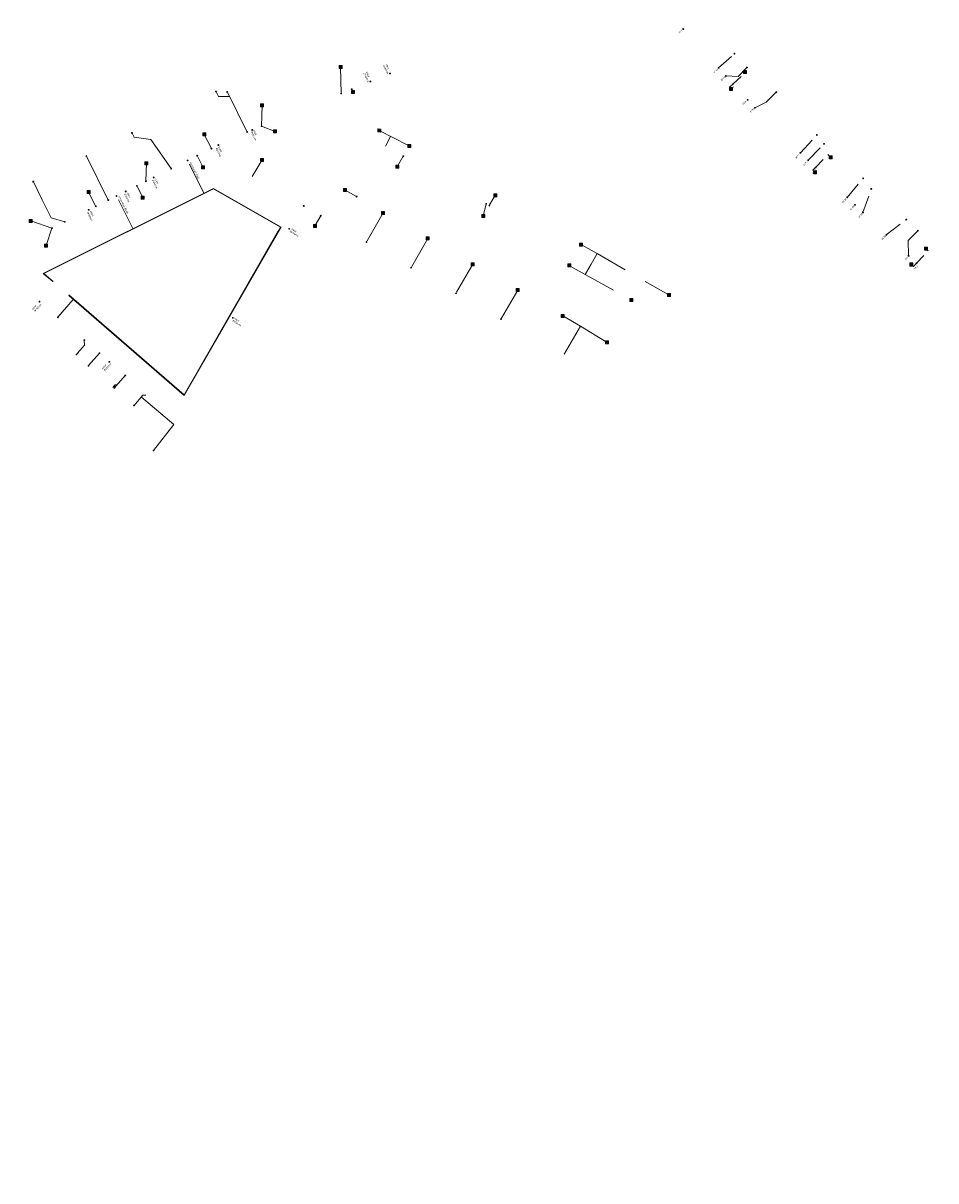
# Model space of a CAD drawing. Header units: inches. Extents: x 0 to 191500, y 0 to 342750.
# Tile 366 of 547: x 184636 to 184848, y 337920 to 338188. Entities that reach past the tile are written whole.
import ezdxf

# ---------------------------------------------------------------- set-up
doc = ezdxf.new("R2010")
doc.units = ezdxf.units.IN
doc.header["$MEASUREMENT"] = 0
doc.linetypes.add('RI-GWA_HUISAANSLUITING', pattern=[23, 4, -1.8, 2.6, -1.8, 4.6, -1.8, 4.6, -1.8])
doc.linetypes.add('RI-HWA_KOLKAANSLUITING', pattern=[4.3, 2.5, -1.8])
doc.layers.get('0').update_dxf_attribs({"lineweight": 20})
for name, color, linetype, lineweight in [('ECW', 150, 'Continuous', 20), ('N-WE-RI-GWA-MAATVOERING-T25', 30, 'RI-GWA_HUISAANSLUITING', 20), ('N-WE-RI-GWA_HUISAANSLUITING', 30, 'RI-GWA_HUISAANSLUITING', 20), ('N-WE-RI-GWA_HUISAANSLUITING_PP_160-G', 30, 'RI-GWA_HUISAANSLUITING', 20), ('N-WE-RI-GWA_RIOOLPUT_ONTSTOPPINGSPUT-G', 30, 'Continuous', 20), ('N-WE-RI-HWA_GOOT_LIJNGOOT-G', 220, 'Continuous', 20), ('N-WE-RI-HWA_KOLK-S', 150, 'Continuous', 20), ('N-WE-RI-HWA_KOLKAANSLUITING', 150, 'RI-HWA_KOLKAANSLUITING', 20), ('N-WE-RI-HWA_KOLKAANSLUITING_PP_160-G', 150, 'RI-HWA_KOLKAANSLUITING', 20), ('N-WE-RI-INLAAT', 7, 'Continuous', 20), ('N-WE-RI-VWA_RIOOLPUT_ONTSTOPPINGSPUT-G', 30, 'Continuous', 20), ('Tekst algemeen', 7, 'Continuous', 20)]:
    doc.layers.add(name, color=color, linetype=linetype, lineweight=lineweight)
picture_1 = doc.add_image_def('image1.ecw', size_in_pixel=(220000, 285000))

# ---------------------------------------------------------------- blocks, each defined once
blk = doc.blocks.new('A$C2C270354')
h = blk.add_hatch(color=256)
h.dxf.hatch_style = 1
edge = h.paths.add_edge_path()
edge.add_arc((0, 0), 0.1, 0, 360)
blk.add_circle((0, 0), 0.1)

msp = doc.modelspace()

# ---------------------------------------------------------------- linework, layer by layer
at = {"layer": 'N-WE-RI-GWA_HUISAANSLUITING'}
for p, q in [((184797.61926, 338178.09148), (184801.27233, 338181.40509)), ((184797.61926, 338178.09148), (184801.27233, 338181.40509)), ((184804.19508, 338178.18966), (184802.11415, 338176.10873)), ((184804.19508, 338178.18966), (184802.11415, 338176.10873)), ((184799.30137, 338176.24202), (184802.11415, 338176.10873)), ((184799.30137, 338176.24202), (184802.11415, 338176.10873)), ((184810.99348, 338172.44755), (184808.66003, 338170.11409)), ((184810.99348, 338172.44755), (184808.66003, 338170.11409)), ((184806.02982, 338168.84419), (184808.66003, 338170.11409)), ((184806.02982, 338168.84419), (184808.66003, 338170.11409)), ((184816.58372, 338158.38871), (184820.41781, 338162.5485)), ((184816.58372, 338158.38871), (184820.41781, 338162.5485)), ((184818.39384, 338156.66433), (184822.08352, 338160.47125)), ((184818.39384, 338156.66433), (184822.08352, 338160.47125)), ((184827.44444, 338148.04247), (184831.16634, 338152.45168)), ((184827.44444, 338148.04247), (184831.16634, 338152.45168)), ((184831.10089, 338144.55923), (184833.04151, 338150.00374)), ((184831.10089, 338144.55923), (184833.04151, 338150.00374)), ((184836.53125, 338139.38611), (184841.16775, 338142.88634)), ((184836.53125, 338139.38611), (184841.16775, 338142.88634)), ((184843.81882, 338140.3048), (184841.57973, 338138.06571)), ((184843.81882, 338140.3048), (184841.57973, 338138.06571)), ((184841.69974, 338134.50548), (184841.57973, 338138.06571)), ((184841.69974, 338134.50548), (184841.57973, 338138.06571))]:
    msp.add_line(p, q, dxfattribs=at)
at = {"layer": 'N-WE-RI-GWA_HUISAANSLUITING_PP_160-G', "ltscale": 3}
for p, q in [((184681.54423, 338171.44587), (184680.98839, 338172.54579)), ((184688.19698, 338163.22363), (184683.59727, 338172.46973)), ((184681.54423, 338171.44587), (184684.10295, 338171.44587)), ((184661.4893, 338162.94526), (184661.93563, 338162.05018)), ((184661.93563, 338162.05018), (184661.9179, 338162.04177)), ((184661.93563, 338162.05018), (184665.85191, 338161.47936)), ((184665.85191, 338161.47936), (184670.57393, 338154.71577)), ((184655.96621, 338147.42562), (184650.89445, 338157.5993)), ((184638.58325, 338151.65561), (184640.63457, 338147.48374)), ((184640.63457, 338147.48374), (184642.73005, 338143.27331)), ((184642.73066, 338143.28018), (184645.87687, 338142.3904)), ((184648.85865, 338111.8712), (184650.46567, 338113.74019)), ((184650.46567, 338113.74019), (184650.4076, 338114.91676)), ((184648.85865, 338111.8712), (184648.4553, 338111.4095)), ((184653.92409, 338111.87942), (184651.4141, 338109.00325)), ((184659.90275, 338106.71538), (184657.27095, 338103.69963)), ((184657.58338, 338104.51391), (184657.04492, 338103.89688)), ((184657.58338, 338104.51391), (184657.98156, 338104.51391)), ((184664.02103, 338102.11314), (184661.8811, 338099.66684)), ((184664.02103, 338102.11314), (184664.70953, 338102.11314)), ((184663.6688, 338101.71047), (184671.15993, 338095.31197)), ((184671.15993, 338095.31197), (184666.46559, 338089.29134))]:
    msp.add_line(p, q, dxfattribs=at)
at = {"layer": 'N-WE-RI-GWA_RIOOLPUT_ONTSTOPPINGSPUT-G'}
for p, q in [((184801.36245, 338181.44842), (184801.1822, 338181.36177)), ((184801.229, 338181.49522), (184801.31566, 338181.31497)), ((184804.28521, 338178.23299), (184804.10495, 338178.14634)), ((184804.15175, 338178.27979), (184804.23841, 338178.09954)), ((184811.08361, 338172.49088), (184810.90336, 338172.40422)), ((184810.95016, 338172.53767), (184811.03681, 338172.35742)), ((184820.50794, 338162.59183), (184820.32769, 338162.50517)), ((184820.37448, 338162.63863), (184820.46114, 338162.45837)), ((184822.17364, 338160.51458), (184821.99339, 338160.42792)), ((184822.04019, 338160.56138), (184822.12685, 338160.38113)), ((184831.25647, 338152.49501), (184831.07622, 338152.40836)), ((184831.12302, 338152.54181), (184831.20967, 338152.36156)), ((184833.13164, 338150.04707), (184832.95139, 338149.96041)), ((184832.99818, 338150.09386), (184833.08484, 338149.91361)), ((184841.25788, 338142.92967), (184841.07763, 338142.84302)), ((184841.12442, 338142.97647), (184841.21108, 338142.79622)), ((184843.90895, 338140.34813), (184843.72869, 338140.26147)), ((184843.77549, 338140.39493), (184843.86215, 338140.21467))]:
    msp.add_line(p, q, dxfattribs=at)
for centre in [(184801.27233, 338181.40509), (184804.19508, 338178.18966), (184810.99348, 338172.44755), (184820.41781, 338162.5485), (184822.08352, 338160.47125), (184831.16634, 338152.45168), (184833.04151, 338150.00374), (184841.16775, 338142.88634), (184843.81882, 338140.3048)]:
    msp.add_circle(centre, 0.1, dxfattribs=at)
at = {"layer": 'N-WE-RI-HWA_GOOT_LIJNGOOT-G'}
for p, q in [((184680.41043, 338150.14269), (184640.8548, 338130.41837)), ((184679.33546, 338149.60666), (184640.8548, 338130.41837)), ((184680.40711, 338150.02929), (184641.03355, 338130.39576)), ((184679.33214, 338149.49327), (184641.03355, 338130.39576)), ((184695.91921, 338141.1262), (184680.40711, 338150.02929)), ((184696.05571, 338141.16315), (184680.41043, 338150.14269)), ((184695.91921, 338141.1262), (184673.57201, 338102.1901)), ((184695.42142, 338140.2589), (184673.57201, 338102.1901)), ((184696.05571, 338141.16315), (184673.59828, 338102.03498)), ((184695.55793, 338140.29585), (184673.59828, 338102.03498)), ((184643.06168, 338128.50536), (184640.8548, 338130.41837)), ((184643.06168, 338128.50536), (184640.8548, 338130.41837)), ((184643.18255, 338128.53292), (184641.03355, 338130.39576)), ((184643.18255, 338128.53292), (184641.03355, 338130.39576)), ((184673.59828, 338102.03498), (184646.7731, 338125.28814)), ((184673.59828, 338102.03498), (184646.7731, 338125.28814)), ((184673.57201, 338102.1901), (184646.78322, 338125.41171)), ((184673.57201, 338102.1901), (184646.78322, 338125.41171))]:
    msp.add_line(p, q, dxfattribs=at)
at = {"layer": 'N-WE-RI-HWA_KOLK-S'}
for p, q in [((184709.5435, 338178.65721), (184709.542, 338177.96076)), ((184709.542, 338177.96076), (184710.23995, 338178.65571)), ((184709.542, 338177.96076), (184710.23845, 338177.95926)), ((184709.5435, 338178.65721), (184710.23845, 338177.95926)), ((184710.23995, 338178.65571), (184709.5435, 338178.65721)), ((184710.23845, 338177.95926), (184710.23995, 338178.65571)), ((184803.39205, 338177.49846), (184803.39054, 338176.79505)), ((184803.39054, 338176.79505), (184804.09546, 338177.49695)), ((184803.39205, 338177.49846), (184804.09395, 338176.79354)), ((184804.09546, 338177.49695), (184803.39205, 338177.49846)), ((184804.09395, 338176.79354), (184804.09546, 338177.49695)), ((184803.39054, 338176.79505), (184804.09395, 338176.79354)), ((184712.39398, 338172.8615), (184712.39249, 338172.16505)), ((184712.39249, 338172.16505), (184713.09044, 338172.86)), ((184712.39249, 338172.16505), (184713.08894, 338172.16355)), ((184712.39398, 338172.8615), (184713.08894, 338172.16355)), ((184713.09044, 338172.86), (184712.39398, 338172.8615)), ((184713.08894, 338172.16355), (184713.09044, 338172.86)), ((184800.14979, 338173.55241), (184800.14828, 338172.84899)), ((184800.14828, 338172.84899), (184800.8532, 338173.5509)), ((184800.14828, 338172.84899), (184800.85169, 338172.84748)), ((184800.14979, 338173.55241), (184800.85169, 338172.84748)), ((184800.8532, 338173.5509), (184800.14979, 338173.55241)), ((184800.85169, 338172.84748), (184800.8532, 338173.5509)), ((184691.30244, 338169.73024), (184691.30094, 338169.03379)), ((184691.30094, 338169.03379), (184691.99889, 338169.72875)), ((184691.30094, 338169.03379), (184691.99739, 338169.03229)), ((184691.30244, 338169.73024), (184691.99739, 338169.03229)), ((184691.99889, 338169.72875), (184691.30244, 338169.73024)), ((184691.99739, 338169.03229), (184691.99889, 338169.72875)), ((184694.32662, 338163.69616), (184694.32512, 338162.9997)), ((184694.32512, 338162.9997), (184695.02307, 338163.69466)), ((184694.32662, 338163.69616), (184695.02157, 338162.99821)), ((184695.02307, 338163.69466), (184694.32662, 338163.69616)), ((184695.02157, 338162.99821), (184695.02307, 338163.69466)), ((184718.50266, 338163.92146), (184718.50116, 338163.22501)), ((184718.50116, 338163.22501), (184719.19911, 338163.91996)), ((184718.50266, 338163.92146), (184719.19761, 338163.22351)), ((184719.19911, 338163.91996), (184718.50266, 338163.92146)), ((184719.19761, 338163.22351), (184719.19911, 338163.91996)), ((184677.8904, 338163.02568), (184677.8889, 338162.32923)), ((184677.8889, 338162.32923), (184678.58685, 338163.02418)), ((184677.8889, 338162.32923), (184678.58536, 338162.32773)), ((184677.8904, 338163.02568), (184678.58536, 338162.32773)), ((184678.58685, 338163.02418), (184677.8904, 338163.02568)), ((184678.58536, 338162.32773), (184678.58685, 338163.02418)), ((184694.32512, 338162.9997), (184695.02157, 338162.99821)), ((184718.50116, 338163.22501), (184719.19761, 338163.22351)), ((184725.46294, 338160.33934), (184725.46144, 338159.64288)), ((184725.46144, 338159.64288), (184726.15939, 338160.33784)), ((184725.46144, 338159.64288), (184726.15789, 338159.64139)), ((184725.46294, 338160.33934), (184726.15789, 338159.64139)), ((184726.15939, 338160.33784), (184725.46294, 338160.33934)), ((184726.15789, 338159.64139), (184726.15939, 338160.33784)), ((184664.47082, 338156.33519), (184664.46932, 338155.63873)), ((184664.46932, 338155.63873), (184665.16727, 338156.33369)), ((184664.46932, 338155.63873), (184665.16577, 338155.63724)), ((184664.47082, 338156.33519), (184665.16577, 338155.63724)), ((184665.16727, 338156.33369), (184664.47082, 338156.33519)), ((184665.16577, 338155.63724), (184665.16727, 338156.33369)), ((184691.32692, 338157.10393), (184691.32542, 338156.40748)), ((184691.32542, 338156.40748), (184692.02337, 338157.10244)), ((184691.32542, 338156.40748), (184692.02187, 338156.40598)), ((184691.32692, 338157.10393), (184692.02187, 338156.40598)), ((184692.02337, 338157.10244), (184691.32692, 338157.10393)), ((184692.02187, 338156.40598), (184692.02337, 338157.10244)), ((184823.27005, 338157.67446), (184823.26854, 338156.97105)), ((184823.26854, 338156.97105), (184823.97346, 338157.67295)), ((184823.26854, 338156.97105), (184823.97195, 338156.96954)), ((184823.27005, 338157.67446), (184823.97195, 338156.96954)), ((184823.97346, 338157.67295), (184823.27005, 338157.67446)), ((184823.97195, 338156.96954), (184823.97346, 338157.67295)), ((184677.63315, 338155.36383), (184677.63166, 338154.66738)), ((184677.63166, 338154.66738), (184678.32961, 338155.36234)), ((184677.63166, 338154.66738), (184678.32811, 338154.66588)), ((184677.63315, 338155.36383), (184678.32811, 338154.66588)), ((184678.32961, 338155.36234), (184677.63315, 338155.36383)), ((184678.32811, 338154.66588), (184678.32961, 338155.36234)), ((184722.69477, 338155.52238), (184722.69327, 338154.82593)), ((184722.69327, 338154.82593), (184723.39122, 338155.52089)), ((184722.69327, 338154.82593), (184723.38973, 338154.82443)), ((184722.69477, 338155.52238), (184723.38973, 338154.82443)), ((184723.39122, 338155.52089), (184722.69477, 338155.52238)), ((184723.38973, 338154.82443), (184723.39122, 338155.52089)), ((184819.61489, 338154.23975), (184819.61338, 338153.53633)), ((184819.61338, 338153.53633), (184820.3183, 338154.23823)), ((184819.61338, 338153.53633), (184820.31679, 338153.53482)), ((184819.61489, 338154.23975), (184820.31679, 338153.53482)), ((184820.3183, 338154.23823), (184819.61489, 338154.23975)), ((184820.31679, 338153.53482), (184820.3183, 338154.23823)), ((184651.04711, 338149.64105), (184651.04561, 338148.9446)), ((184651.04561, 338148.9446), (184651.74356, 338149.63955)), ((184651.04561, 338148.9446), (184651.74206, 338148.9431)), ((184651.04711, 338149.64105), (184651.74206, 338148.9431)), ((184651.74356, 338149.63955), (184651.04711, 338149.64105)), ((184651.74206, 338148.9431), (184651.74356, 338149.63955)), ((184663.60514, 338148.36949), (184663.60364, 338147.67304)), ((184663.60364, 338147.67304), (184664.30159, 338148.36799)), ((184663.60364, 338147.67304), (184664.30009, 338147.67154)), ((184663.60514, 338148.36949), (184664.30009, 338147.67154)), ((184664.30159, 338148.36799), (184663.60514, 338148.36949)), ((184664.30009, 338147.67154), (184664.30159, 338148.36799)), ((184710.5918, 338150.11109), (184710.5903, 338149.41463)), ((184710.5903, 338149.41463), (184711.28825, 338150.10959)), ((184710.5903, 338149.41463), (184711.28675, 338149.41314)), ((184710.5918, 338150.11109), (184711.28675, 338149.41314)), ((184711.28825, 338150.10959), (184710.5918, 338150.11109)), ((184711.28675, 338149.41314), (184711.28825, 338150.10959)), ((184745.43592, 338148.88756), (184745.43442, 338148.1911)), ((184745.43442, 338148.1911), (184746.13237, 338148.88606)), ((184745.43442, 338148.1911), (184746.13087, 338148.18961)), ((184745.43592, 338148.88756), (184746.13087, 338148.18961)), ((184746.13237, 338148.88606), (184745.43592, 338148.88756)), ((184746.13087, 338148.18961), (184746.13237, 338148.88606)), ((184637.62447, 338142.93234), (184637.62298, 338142.23589)), ((184637.62298, 338142.23589), (184638.32092, 338142.93085)), ((184637.62298, 338142.23589), (184638.31943, 338142.2344)), ((184637.62447, 338142.93234), (184638.31943, 338142.2344)), ((184638.32092, 338142.93085), (184637.62447, 338142.93234)), ((184638.31943, 338142.2344), (184638.32092, 338142.93085)), ((184719.41259, 338144.80873), (184719.41109, 338144.11228)), ((184719.41109, 338144.11228), (184720.10904, 338144.80724)), ((184719.41109, 338144.11228), (184720.10755, 338144.11079)), ((184719.41259, 338144.80873), (184720.10755, 338144.11079)), ((184720.10904, 338144.80724), (184719.41259, 338144.80873)), ((184720.10755, 338144.11079), (184720.10904, 338144.80724)), ((184742.65237, 338144.06601), (184742.65088, 338143.36956)), ((184742.65088, 338143.36956), (184743.34883, 338144.06451)), ((184742.65088, 338143.36956), (184743.34733, 338143.36806)), ((184742.65237, 338144.06601), (184743.34733, 338143.36806)), ((184743.34883, 338144.06451), (184742.65237, 338144.06601)), ((184743.34733, 338143.36806), (184743.34883, 338144.06451)), ((184703.58273, 338141.7944), (184703.58123, 338141.09794)), ((184703.58123, 338141.09794), (184704.27918, 338141.7929)), ((184703.58123, 338141.09794), (184704.27768, 338141.09645)), ((184703.58273, 338141.7944), (184704.27768, 338141.09645)), ((184704.27918, 338141.7929), (184703.58273, 338141.7944)), ((184704.27768, 338141.09645), (184704.27918, 338141.7929)), ((184641.16983, 338137.1989), (184641.16834, 338136.50245)), ((184641.16834, 338136.50245), (184641.86629, 338137.1974)), ((184641.16983, 338137.1989), (184641.86479, 338136.50095)), ((184641.86629, 338137.1974), (184641.16983, 338137.1989)), ((184641.86479, 338136.50095), (184641.86629, 338137.1974)), ((184729.77143, 338138.85809), (184729.76993, 338138.16164)), ((184729.76993, 338138.16164), (184730.46788, 338138.85659)), ((184729.76993, 338138.16164), (184730.46638, 338138.16014)), ((184729.77143, 338138.85809), (184730.46638, 338138.16014)), ((184730.46788, 338138.85659), (184729.77143, 338138.85809)), ((184730.46638, 338138.16014), (184730.46788, 338138.85659)), ((184765.36127, 338137.42505), (184765.35978, 338136.7286)), ((184765.35978, 338136.7286), (184766.05773, 338137.42356)), ((184765.36127, 338137.42505), (184766.05623, 338136.7271)), ((184766.05773, 338137.42356), (184765.36127, 338137.42505)), ((184766.05623, 338136.7271), (184766.05773, 338137.42356)), ((184641.16834, 338136.50245), (184641.86479, 338136.50095)), ((184765.35978, 338136.7286), (184766.05623, 338136.7271)), ((184845.36405, 338136.52846), (184845.36254, 338135.82505)), ((184845.36254, 338135.82505), (184846.06746, 338136.52695)), ((184845.36254, 338135.82505), (184846.06595, 338135.82354)), ((184845.36405, 338136.52846), (184846.06595, 338135.82354)), ((184846.06746, 338136.52695), (184845.36405, 338136.52846)), ((184846.06595, 338135.82354), (184846.06746, 338136.52695)), ((184740.18865, 338132.87485), (184740.18715, 338132.17839)), ((184740.18715, 338132.17839), (184740.8851, 338132.87335)), ((184740.18715, 338132.17839), (184740.8836, 338132.1769)), ((184740.18865, 338132.87485), (184740.8836, 338132.1769)), ((184740.8851, 338132.87335), (184740.18865, 338132.87485)), ((184740.8836, 338132.1769), (184740.8851, 338132.87335)), ((184762.60786, 338132.62396), (184762.60637, 338131.92751)), ((184762.60637, 338131.92751), (184763.30432, 338132.62247)), ((184762.60637, 338131.92751), (184763.30282, 338131.92601)), ((184762.60786, 338132.62396), (184763.30282, 338131.92601)), ((184763.30432, 338132.62247), (184762.60786, 338132.62396)), ((184763.30282, 338131.92601), (184763.30432, 338132.62247)), ((184842.00958, 338132.82538), (184842.00807, 338132.12196)), ((184842.00807, 338132.12196), (184842.713, 338132.82387)), ((184842.00807, 338132.12196), (184842.71149, 338132.12045)), ((184842.00958, 338132.82538), (184842.71149, 338132.12045)), ((184842.713, 338132.82387), (184842.00958, 338132.82538)), ((184842.71149, 338132.12045), (184842.713, 338132.82387)), ((184750.63727, 338126.88217), (184750.63578, 338126.18571)), ((184750.63578, 338126.18571), (184751.33373, 338126.88067)), ((184750.63578, 338126.18571), (184751.33223, 338126.18422)), ((184750.63727, 338126.88217), (184751.33223, 338126.18422)), ((184751.33373, 338126.88067), (184750.63727, 338126.88217)), ((184751.33223, 338126.18422), (184751.33373, 338126.88067)), ((184777.00117, 338124.59864), (184776.99967, 338123.90219)), ((184776.99967, 338123.90219), (184777.69762, 338124.59714)), ((184776.99967, 338123.90219), (184777.69612, 338123.90069)), ((184777.00117, 338124.59864), (184777.69612, 338123.90069)), ((184777.69762, 338124.59714), (184777.00117, 338124.59864)), ((184777.69612, 338123.90069), (184777.69762, 338124.59714)), ((184785.75141, 338125.72806), (184785.74992, 338125.0316)), ((184785.74992, 338125.0316), (184786.44787, 338125.72656)), ((184785.74992, 338125.0316), (184786.44637, 338125.03011)), ((184785.75141, 338125.72806), (184786.44637, 338125.03011)), ((184786.44787, 338125.72656), (184785.75141, 338125.72806)), ((184786.44637, 338125.03011), (184786.44787, 338125.72656)), ((184761.08525, 338120.87333), (184761.08375, 338120.17687)), ((184761.08375, 338120.17687), (184761.7817, 338120.87183)), ((184761.08525, 338120.87333), (184761.7802, 338120.17538)), ((184761.7817, 338120.87183), (184761.08525, 338120.87333)), ((184761.7802, 338120.17538), (184761.7817, 338120.87183)), ((184761.08375, 338120.17687), (184761.7802, 338120.17538)), ((184771.36512, 338114.73502), (184771.36362, 338114.03856)), ((184771.36362, 338114.03856), (184772.06157, 338114.73352)), ((184771.36362, 338114.03856), (184772.06008, 338114.03707)), ((184771.36512, 338114.73502), (184772.06008, 338114.03707)), ((184772.06157, 338114.73352), (184771.36512, 338114.73502)), ((184772.06008, 338114.03707), (184772.06157, 338114.73352))]:
    msp.add_line(p, q, dxfattribs=at)
at = {"layer": 'N-WE-RI-HWA_KOLKAANSLUITING'}
for p, q in [((184803.743, 338177.146), (184803.86426, 338177.01268)), ((184800.98348, 338174.39256), (184803.86426, 338177.01268)), ((184800.98348, 338174.39256), (184800.12565, 338173.61235)), ((184800.50074, 338173.19994), (184800.12565, 338173.61235)), ((184820.13156, 338155.00894), (184822.94685, 338157.96422)), ((184823.621, 338157.322), (184822.94685, 338157.96422)), ((184820.13156, 338155.00894), (184819.49255, 338154.33815)), ((184819.96584, 338153.88728), (184819.49255, 338154.33815)), ((184843.56258, 338132.76413), (184846.26838, 338135.65871)), ((184845.715, 338136.176), (184846.26838, 338135.65871)), ((184842.36053, 338132.47292), (184842.85675, 338132.00906)), ((184843.56258, 338132.76413), (184842.85675, 338132.00906)), ((184843.56258, 338132.76413), (184842.85675, 338132.00906))]:
    msp.add_line(p, q, dxfattribs=at)
at = {"layer": 'N-WE-RI-HWA_KOLKAANSLUITING_PP_160-G', "ltscale": 3}
for p, q in [((184709.89097, 338178.30824), (184710.02912, 338172.16652)), ((184712.74146, 338172.51253), (184712.47149, 338173.16697)), ((184691.64991, 338169.38127), (184691.5163, 338164.58329)), ((184694.67409, 338163.34718), (184691.5163, 338164.58329)), ((184678.23788, 338162.6767), (184679.89047, 338159.36531)), ((184718.85013, 338163.57249), (184725.81041, 338159.99036)), ((184720.32316, 338159.94562), (184721.49041, 338162.21366)), ((184664.8183, 338155.98621), (184664.71285, 338151.79073)), ((184678.16756, 338149.02429), (184674.37936, 338156.61492)), ((184677.98063, 338155.01486), (184676.62323, 338157.73475)), ((184689.34837, 338152.93393), (184691.67439, 338156.75496)), ((184723.04225, 338155.17341), (184724.42879, 338157.58922)), ((184663.95261, 338148.02051), (184662.59782, 338150.7352)), ((184651.39458, 338149.29208), (184653.05191, 338145.9712)), ((184661.65204, 338140.7911), (184657.86747, 338148.37446)), ((184710.93928, 338149.76211), (184713.60143, 338148.23418)), ((184745.7834, 338148.53858), (184744.39939, 338146.12719)), ((184742.99985, 338143.71704), (184743.65469, 338146.55072)), ((184637.97195, 338142.58337), (184642.88387, 338140.89671)), ((184703.9302, 338141.44542), (184705.2769, 338143.79181)), ((184719.76007, 338144.45976), (184715.88293, 338137.70453)), ((184641.51731, 338136.84993), (184642.88387, 338140.89671)), ((184730.1189, 338138.50912), (184726.24403, 338131.75783)), ((184769.41856, 338134.99603), (184765.9542, 338136.97573)), ((184768.02473, 338132.56753), (184769.34386, 338134.86587)), ((184769.34386, 338134.86587), (184769.41856, 338134.99603)), ((184769.41856, 338134.99603), (184785.87897, 338125.51068)), ((184740.53613, 338132.52587), (184736.66312, 338125.77784)), ((184766.63094, 338130.13908), (184763.15785, 338132.11928)), ((184768.02473, 338132.56753), (184766.70561, 338130.26918)), ((184766.70561, 338130.26918), (184766.63094, 338130.13908)), ((184766.63094, 338130.13908), (184777.14868, 338124.35978)), ((184750.98475, 338126.53319), (184747.10991, 338119.78195)), ((184647.84944, 338124.35513), (184644.27418, 338120.21446)), ((184765.52998, 338118.17633), (184761.43272, 338120.52435)), ((184765.52998, 338118.17633), (184761.65889, 338111.43163)), ((184765.52998, 338118.17633), (184771.7126, 338114.38604))]:
    msp.add_line(p, q, dxfattribs=at)
at = {"layer": 'N-WE-RI-VWA_RIOOLPUT_ONTSTOPPINGSPUT-G'}
for p, q in [((184681.05131, 338172.64367), (184680.87105, 338172.55701)), ((184680.91785, 338172.69047), (184681.00451, 338172.51021)), ((184683.66019, 338172.56761), (184683.47994, 338172.48095)), ((184683.52674, 338172.6144), (184683.61339, 338172.43415)), ((184661.55222, 338163.04314), (184661.37197, 338162.95649)), ((184661.41877, 338163.08994), (184661.50542, 338162.90969)), ((184650.95737, 338157.69718), (184650.77712, 338157.61053)), ((184650.82392, 338157.74398), (184650.91058, 338157.56373)), ((184638.64617, 338151.7535), (184638.46592, 338151.66684)), ((184638.51272, 338151.80029), (184638.59937, 338151.62004)), ((184648.90544, 338111.87377), (184648.72519, 338111.78711)), ((184648.77199, 338111.92057), (184648.85864, 338111.74031)), ((184651.46762, 338108.99907), (184651.28737, 338108.91241)), ((184651.33417, 338109.04587), (184651.42082, 338108.86562)), ((184657.38557, 338104.22802), (184657.20532, 338104.14136)), ((184657.25211, 338104.27482), (184657.33877, 338104.09456)), ((184657.57387, 338103.98992), (184657.39362, 338103.90326)), ((184657.44042, 338104.03671), (184657.52707, 338103.85646)), ((184662.04176, 338099.79076), (184661.86151, 338099.70411)), ((184661.90831, 338099.83756), (184661.99496, 338099.65731)), ((184666.55571, 338089.33467), (184666.37546, 338089.24802)), ((184666.42226, 338089.38147), (184666.50892, 338089.20122))]:
    msp.add_line(p, q, dxfattribs=at)
for centre in [(184680.96118, 338172.60034), (184683.57006, 338172.52428), (184661.46209, 338162.99981), (184650.86725, 338157.65385), (184638.55604, 338151.71017), (184648.81532, 338111.83044), (184651.3775, 338108.95574), (184657.29544, 338104.18469), (184657.48374, 338103.94659), (184661.95163, 338099.74744), (184666.46559, 338089.29134)]:
    msp.add_circle(centre, 0.1, dxfattribs=at)

# ---------------------------------------------------------------- block references
at = {"layer": 'N-WE-RI-INLAAT', "rotation": 0.06357443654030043}
for p in [(184789.41054, 338187.11683), (184797.61926, 338178.09148), (184716.79027, 338174.93603), (184721.32858, 338176.79501), (184799.30137, 338176.24202), (184800.98348, 338174.39256), (184710.02912, 338172.16652), (184712.47149, 338173.16697), (184804.34771, 338170.69364), (184806.02982, 338168.84419), (184689.38335, 338163.70716), (184691.51633, 338164.58353), (184688.19698, 338163.22363), (184679.89047, 338159.36531), (184681.52341, 338160.18511), (184816.58372, 338158.38871), (184674.37936, 338156.61492), (184676.62323, 338157.73475), (184724.42879, 338157.58922), (184818.39384, 338156.66433), (184670.57393, 338154.71577), (184820.13156, 338155.00894), (184662.59782, 338150.7352), (184664.71285, 338151.79073), (184666.50249, 338152.68387), (184657.86747, 338148.37446), (184660.01504, 338149.44623), (184713.60143, 338148.23418), (184827.44444, 338148.04247), (184651.42476, 338145.15915), (184653.05191, 338145.9712), (184655.96621, 338147.42562), (184701.31823, 338146.05824), (184743.65469, 338146.55072), (184744.39939, 338146.12719), (184829.25457, 338146.31809), (184645.87687, 338142.3904), (184705.2769, 338143.79181), (184831.10089, 338144.55923), (184642.88387, 338140.89671), (184697.96192, 338140.76401), (184836.53125, 338139.38611), (184715.88293, 338137.70453), (184841.69974, 338134.50548), (184726.24403, 338131.75783), (184843.56258, 338132.76413), (184640.00296, 338123.86785), (184736.66312, 338125.77784), (184644.27418, 338120.21446), (184684.86733, 338120.10863), (184747.10991, 338119.78195), (184650.4076, 338114.91676), (184653.92409, 338111.87942), (184656.23337, 338109.88684), (184659.90275, 338106.71538)]:
    msp.add_blockref('A$C2C270354', p, dxfattribs=at)

# ---------------------------------------------------------------- texts
at = {"layer": 'N-WE-RI-GWA-MAATVOERING-T25', "char_height": 0.36, "attachment_point": 4}
for s, insert, rotation in [('\\A1;8.45', (184789.13826, 338186.84251), 222.28704), ('\\A1;20.65', (184797.41491, 338177.83001), 222.28704), ('\\A1;23.15', (184799.10295, 338176.01699), 222.28704), ('\\A1;25.65', (184801.11475, 338173.80207), 222.28704), ('\\A1;30.65', (184804.09457, 338170.43218), 222.28704), ('\\A1;33.15', (184805.86393, 338168.66793), 222.28704), ('\\A1;10.80', (184816.32992, 338158.00584), 226.38969), ('\\A1;13.30', (184818.1493, 338156.40943), 226.38969), ('\\A1;15.70', (184820.21653, 338154.48459), 226.38969), ('\\A1;25.80', (184827.18847, 338147.71419), 226.38969), ('\\A1;28.30', (184829.02855, 338146.04969), 226.38969), ('\\A1;30.85', (184830.9947, 338144.32077), 226.38969), ('\\A1;38.35', (184836.36685, 338139.17096), 226.38969), ('\\A1;3.30', (184841.58971, 338134.29554), 226.93059), ('\\A1;5.85', (184843.71909, 338132.12248), 226.93059)]:
    msp.add_mtext(s, dxfattribs=dict(at, insert=insert, rotation=rotation))
at = {"layer": 'Tekst algemeen', "char_height": 0.4, "attachment_point": 1}
for s, insert, width, rotation in [('inlaat\\P%%c160mm', (184716.10491, 338177.25888), 5.0903, 296), ('inlaat\\P%%c160mm', (184720.64322, 338179.11786), 5.0903, 296), ('inlaat\\P%%c160mm', (184689.95867, 338163.7298), 5.0903, 296), ('inlaat\\P%%c160mm', (184681.8187, 338159.89209), 5.0903, 296), ('zandvanger %%c200', (184675.24221, 338156.34513), 6.0186429, 296), ('inlaat\\P%%c160mm', (184667.09583, 338152.49378), 5.0903, 296), ('zandvanger %%c160', (184658.70763, 338148.39222), 6.0186, 296), ('inlaat\\P%%c160mm', (184660.60838, 338149.25614), 5.0903, 296), ('inlaat\\P%%c160mm', (184652.0181, 338144.96906), 5.0903, 296), ('inlaat\\P%%c200mm', (184698.61203, 338140.98842), 5.0903, 327), ('inlaat\\P%%c160mm', (184638.2105, 338122.17692), 5.0903, 48.3911667), ('inlaat\\P%%c160mm', (184685.33358, 338120.22778), 5.0903, 327), ('inlaat\\P%%c160mm', (184654.39323, 338108.38582), 5.0903, 48.3911667)]:
    msp.add_mtext(s, dxfattribs=dict(at, insert=insert, width=width, rotation=rotation))

# ---------------------------------------------------------------- pictures from other files: only their frames are drawn
at = {"layer": 'ECW'}
image = msp.add_image(picture_1, insert=(180500, 328500), size_in_units=(11000, 14250), dxfattribs=at)
image.dxf.flags = 7

doc.saveas('drawing.dxf')
